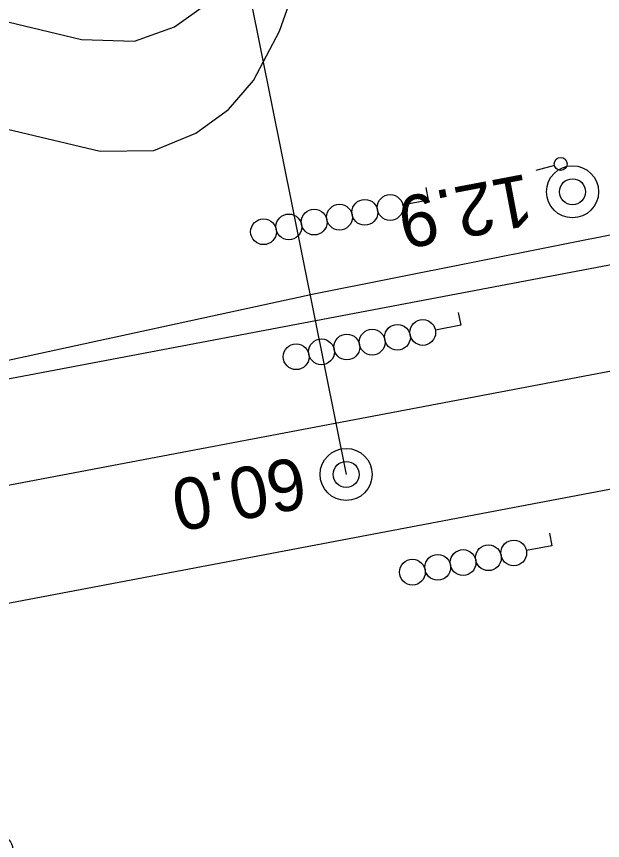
# Model space of a CAD drawing. Extents: x 6541740 to 6566395, y 5525066 to 5530361.
# Drawn here: x 6564531.86 to 6564554.59, y 5527878.86 to 5527910.82 of the extents above; entities that cross this region are included whole.
import ezdxf

# ---------------------------------------------------------------- set-up
doc = ezdxf.new("R2010")
doc.units = 0
for name, color, linetype in [('Domyślna', 7, 'Continuous'), ('TOR_PS_OPIS_T-opis geometrii -prostopadly', 7, 'Continuous'), ('TOR_PS_OPIS_T-opis geometrii-wzdluz_cz torowa', 7, 'Continuous'), ('TOR_PS_T-rowy otwarte nieumocnione', 7, 'Continuous'), ('TOR_PS_T-rozjazdy projektowane', 7, 'Continuous'), ('TOR_PS_T-wypelnienia', 7, 'Continuous'), ('TOR_RAMKI-ramka+tabelka 1', 7, 'Continuous')]:
    doc.layers.add(name, color=color, linetype=linetype)

# ---------------------------------------------------------------- blocks, each defined once
blk = doc.blocks.new('4302_2')
at = {"layer": 'Domyślna'}
blk.add_line((0.246, -0.009), (0.996, -0.009), dxfattribs=at)
blk.add_circle((-0.004, -0.009), 0.25, dxfattribs=at)
blk = doc.blocks.new('4091_6')
at = {"layer": 'Domyślna'}
blk.add_lwpolyline([(-0.094, 0.491), (0, 0), (-0.982, -0.188)], dxfattribs=at)
for centre in [(-2.455, -0.47), (-1.473, -0.282), (-3.437, -0.659), (-5.402, -1.035), (-4.419, -0.847), (-6.384, -1.224)]:
    blk.add_circle(centre, 0.5, dxfattribs=at)
blk = doc.blocks.new('4091_5_1')
at = {"layer": 'Domyślna'}
blk.add_lwpolyline([(0.5, 0), (0, 0), (0, 1)], dxfattribs=at)
for centre in [(0, 5.5), (0, 4.5), (0, 3.5), (0, 2.5), (0, 1.5)]:
    blk.add_circle(centre, 0.5, dxfattribs=at)
blk = doc.blocks.new('4091_6_1')
at = {"layer": 'Domyślna'}
blk.add_lwpolyline([(0.5, 0), (0, 0), (0, 1)], dxfattribs=at)
for centre in [(0, 6.5), (0, 5.5), (0, 4.5), (0, 3.5), (0, 2.5), (0, 1.5)]:
    blk.add_circle(centre, 0.5, dxfattribs=at)
blk = doc.blocks.new('4010_1')
at = {"layer": 'Domyślna'}
for radius in [0.75, 0.375]:
    blk.add_circle((0, 0), radius, dxfattribs=at)

msp = doc.modelspace()

# ---------------------------------------------------------------- linework, layer by layer
at = {"layer": 'TOR_PS_OPIS_T-opis geometrii-wzdluz_cz torowa'}
msp.add_line((6564539.058, 5527920.885), (6564544.646, 5527893.06), dxfattribs=at)
at = {"layer": 'TOR_PS_T-rowy otwarte nieumocnione'}
msp.add_lwpolyline([(6564555.666, 5527902.491), (6564543.388, 5527900.049), (6564531.116, 5527897.392), (6564528.652, 5527896.896), (6564523.737, 5527895.951), (6564518.793, 5527895.12), (6564506.444, 5527893.225)], dxfattribs=at)
at = {"layer": 'TOR_PS_T-rozjazdy projektowane'}
for p, q in [((6564865.622, 5527960.085), (6564417.103, 5527875.067)), ((6564862.635, 5527955.396), (6564464.749, 5527879.976)), ((6564792.13, 5527937.452), (6564407.498, 5527864.544)), ((6564792.129, 5527937.452), (6564484.588, 5527879.156))]:
    msp.add_line(p, q, dxfattribs=at)
at = {"layer": 'TOR_PS_T-wypelnienia'}
for points in [[(6564523.852, 5527913.245), (6564525.038, 5527913.34), (6564526.335, 5527912.876), (6564530.593, 5527910.842), (6564534.381, 5527909.93), (6564536.439, 5527909.868), (6564537.993, 5527910.428), (6564539.205, 5527911.288), (6564540.114, 5527912.304), (6564541.04, 5527913.965), (6564541.877, 5527916.505), (6564542.715, 5527920.38), (6564543.507, 5527925.239), (6564544.304, 5527931.425)], [(6564524.138, 5527897.983), (6564523.617, 5527901.485), (6564523.426, 5527903.782), (6564523.377, 5527904.516), (6564523.43, 5527905.166), (6564523.619, 5527906.231), (6564524.001, 5527907.124), (6564524.456, 5527907.83), (6564526.011, 5527908.588), (6564526.969, 5527908.566), (6564531.248, 5527906.523), (6564535.109, 5527905.593), (6564537.192, 5527905.629), (6564538.814, 5527906.298), (6564540.078, 5527907.215), (6564541.054, 5527908.339), (6564542.056, 5527910.258), (6564543.028, 5527913.014), (6564543.974, 5527916.311), (6564544.534, 5527917.724), (6564545.103, 5527920.465)]]:
    msp.add_lwpolyline(points, dxfattribs=at)

# ---------------------------------------------------------------- block references
at = {"layer": 'Domyślna', "xscale": 1.000000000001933, "yscale": 0.9999999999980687, "rotation": -164.7930514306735}
msp.add_blockref('4302_2', (6564552.964, 5527905.096), dxfattribs=at)
at = {"layer": 'TOR_PS_OPIS_T-opis geometrii -prostopadly'}
for name, p, rotation in [('4091_6_1', (6564547.827, 5527903.697), 100.85225801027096), ('4091_5_1', (6564552.621, 5527890.292), 100.7149267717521)]:
    msp.add_blockref(name, p, dxfattribs=dict(at, rotation=rotation))
for name, p, xscale, yscale, rotation in [('4091_6', (6564549.091, 5527898.849), 0.9999999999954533, 1.0000000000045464, 2.3534832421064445e-10), ('4091_5_1', (6564535.936, 5527875.713), 1.000000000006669, 0.9999999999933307, 59.17197595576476)]:
    msp.add_blockref(name, p, dxfattribs=dict(at, xscale=xscale, yscale=yscale, rotation=rotation))
at = {"layer": 'TOR_RAMKI-ramka+tabelka 1', "xscale": 1.345963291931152, "yscale": 1.345963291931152}
for p in [(6564553.425, 5527904.024), (6564544.646, 5527893.06)]:
    msp.add_blockref('4010_1', p, dxfattribs=at)

# ---------------------------------------------------------------- texts
at = {"layer": 'TOR_RAMKI-ramka+tabelka 1'}
for s, p in [('12.9', (6564551.649, 5527904.731)), ('60.0', (6564542.87, 5527893.767))]:
    msp.add_text(s, height=2, rotation=190.7691, dxfattribs=at).set_placement(p)

doc.saveas('drawing.dxf')
